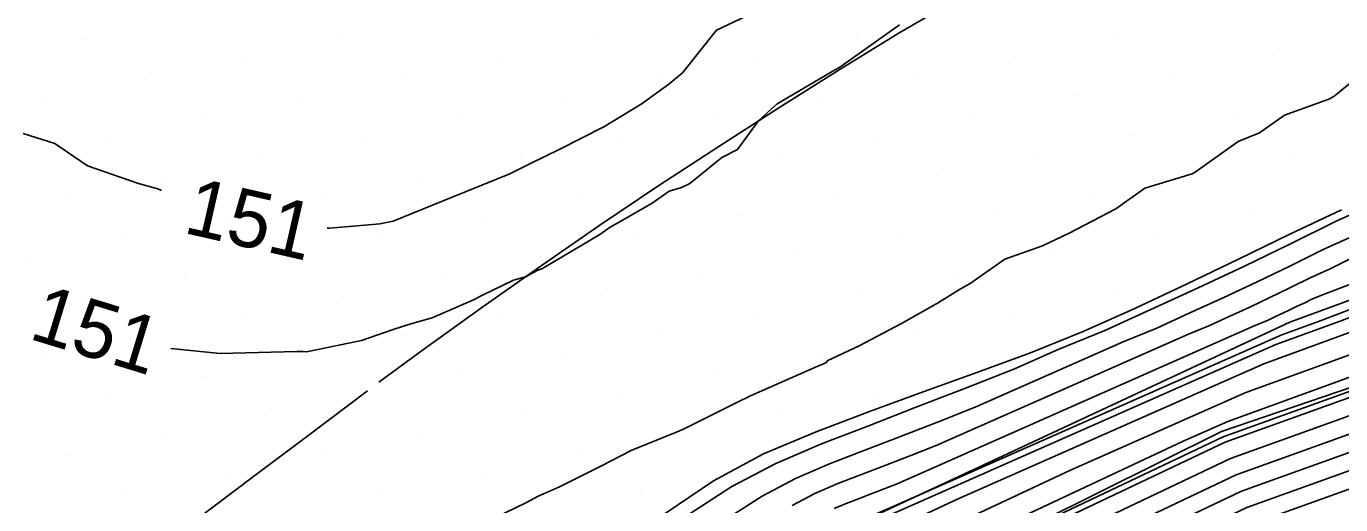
# Model space of a CAD drawing. Extents: x 2354170 to 2357230, y 866100 to 868290.
# Drawn here: x 2356033.88 to 2356079.95, y 866950.05 to 866966.81 of the extents above; entities that cross this region are included whole.
import ezdxf

# ---------------------------------------------------------------- set-up
doc = ezdxf.new("R2010")
doc.units = 0
for name, color, linetype in [('Default', 7, 'Continuous'), ('DTM Contours Major', 7, 'Continuous'), ('DTM Contours Minor', 7, 'Continuous'), ('DTM Contours Minor Text', 7, 'Continuous'), ('Exist DTM Breakline', 7, 'Continuous'), ('Exist DTM Scan Elevation Point', 7, 'Continuous'), ('Exist Roads EOP', 7, 'Continuous'), ('PH Exist DTM Breakline', 7, 'Continuous')]:
    doc.layers.add(name, color=color, linetype=linetype)

msp = doc.modelspace()

# ---------------------------------------------------------------- linework, layer by layer
at = {"layer": 'Default'}
for points in [[(2356064.48, 866966.858), (2356064.037, 866966.538), (2356062.43, 866965.401), (2356062.334, 866965.341), (2356062.266, 866965.299), (2356060.194, 866964.091), (2356059.998, 866963.913), (2356059.53, 866963.489), (2356058.81, 866962.49), (2356058.258, 866962.216), (2356057.136, 866961.299), (2356056.838, 866961.16), (2356056.415, 866961.027), (2356055.815, 866960.606), (2356054.308, 866959.75), (2356053.983, 866959.509), (2356052.035, 866958.364), (2356051.945, 866958.316), (2356051.802, 866958.269), (2356051.374, 866958.036), (2356050.952, 866957.92), (2356049.869, 866957.386), (2356049.552, 866957.226), (2356048.103, 866956.601), (2356047.352, 866956.389), (2356046.74, 866956.186), (2356045.626, 866955.807), (2356043.701, 866955.402), (2356043.576, 866955.414), (2356043.365, 866955.421), (2356040.67, 866955.352), (2356038.944, 866955.518)], [(2356081.197, 866965.571), (2356079.704, 866964.353), (2356079.533, 866964.254), (2356077.972, 866963.69), (2356077.098, 866963.08), (2356076.354, 866962.777), (2356074.845, 866961.698), (2356074.741, 866961.642), (2356073.079, 866961.141), (2356072.07, 866960.411), (2356070.431, 866959.558), (2356069.49, 866959.12), (2356068.174, 866958.651), (2356066.958, 866957.798), (2356066.588, 866957.592), (2356065.814, 866957.11), (2356064.549, 866956.394), (2356063.073, 866955.617), (2356061.97, 866955.102), (2356061.907, 866955.021), (2356061.624, 866954.906), (2356061.247, 866954.737), (2356059.289, 866953.878), (2356058.734, 866953.606), (2356056.894, 866952.689), (2356056.769, 866952.643), (2356056.688, 866952.602), (2356055.104, 866951.96), (2356053.994, 866951.387), (2356052.562, 866950.673), (2356051.825, 866950.345), (2356051.386, 866950.114), (2356049.621, 866949.269)], [(2356121.205, 866963.875), (2356118.314, 866964.113), (2356110.26, 866964.466), (2356106.926, 866963.867), (2356103.802, 866962.972), (2356099.008, 866962.096), (2356095.709, 866961.21), (2356090.928, 866959.298), (2356083.709, 866956.551), (2356076.624, 866953.976), (2356070.473, 866951.262), (2356065.247, 866948.811), (2356063.218, 866948.112), (2356054.86, 866943.131), (2356053.591, 866942.264), (2356053.281, 866942.146), (2356052.908, 866941.913), (2356041.092, 866933.727), (2356040.369, 866933.214), (2356038.785, 866932.016), (2356022.767, 866920.403)], [(2356122.613, 866963.096), (2356117.654, 866963.505), (2356111.54, 866963.773), (2356106.814, 866962.923), (2356104.54, 866962.272), (2356098.103, 866961.096), (2356095.899, 866960.504), (2356088.903, 866957.705), (2356085.977, 866956.592), (2356075.992, 866952.964), (2356074.401, 866952.262), (2356066.454, 866948.535), (2356063.367, 866947.471), (2356057.343, 866943.881), (2356053.923, 866941.545), (2356053.088, 866941.228), (2356052.082, 866940.6), (2356042.649, 866934.065), (2356040.938, 866932.85), (2356037.192, 866930.017), (2356022.503, 866919.368)], [(2356093.335, 866962.768), (2356079.189, 866957.36), (2356078.94, 866957.249), (2356078.671, 866957.115), (2356078.422, 866957.003), (2356078.168, 866956.876), (2356077.917, 866956.755), (2356077.663, 866956.637), (2356077.403, 866956.518), (2356077.151, 866956.403), (2356076.894, 866956.298), (2356064.404, 866950.786), (2356063.941, 866950.603), (2356063.488, 866950.429), (2356063.048, 866950.258), (2356062.617, 866950.093), (2356062.196, 866949.912)], [(2356094.98, 866962.482), (2356079.171, 866956.468), (2356077.888, 866956.001), (2356065.264, 866950.43), (2356063.04, 866949.448), (2356063.006, 866949.435), (2356062.972, 866949.422), (2356062.94, 866949.409), (2356062.908, 866949.397), (2356062.877, 866949.384), (2356062.846, 866949.368), (2356062.817, 866949.349), (2356054.082, 866944.359), (2356053.703, 866944.096), (2356053.32, 866943.824), (2356053.076, 866943.639), (2356053.064, 866943.631), (2356051.853, 866942.758), (2356050.593, 866941.827), (2356040.548, 866934.865), (2356039.402, 866934.021), (2356038.214, 866933.141), (2356036.834, 866932.186), (2356023.602, 866922.552)], [(2356145.415, 866955.859), (2356129.003, 866959.27), (2356128.78, 866959.345), (2356115.95, 866960.598), (2356115.056, 866960.516), (2356106.908, 866959.218), (2356098.222, 866957.799), (2356096.273, 866957.336), (2356088.406, 866954.425), (2356086.022, 866953.313), (2356076.661, 866949.949), (2356069.783, 866946.683), (2356065.737, 866945.109), (2356064.317, 866944.388), (2356063.267, 866943.782), (2356055.456, 866938.426), (2356052.129, 866936.638), (2356052.125, 866936.636), (2356052.113, 866936.629), (2356049.482, 866935.08), (2356048.871, 866934.656), (2356043.378, 866930.761), (2356030.311, 866920.852)], [(2356081.378, 866960.696), (2356079.792, 866959.983), (2356078.168, 866959.173), (2356076.57, 866958.404), (2356074.948, 866957.647), (2356073.291, 866956.89), (2356071.68, 866956.156), (2356070.043, 866955.483), (2356068.495, 866954.801), (2356066.744, 866954.109), (2356065.035, 866953.452), (2356063.371, 866952.803), (2356061.744, 866952.18), (2356060.154, 866951.499), (2356058.608, 866950.684), (2356057.107, 866949.715)], [(2356163.94, 866949.117), (2356163.918, 866949.131), (2356145.818, 866955.196), (2356145.044, 866955.31), (2356129.03, 866958.638), (2356128.335, 866958.873), (2356116.155, 866960.062), (2356114.776, 866959.936), (2356107.078, 866958.71), (2356098.871, 866957.369), (2356096.27, 866956.75), (2356088.61, 866953.917), (2356085.674, 866952.547), (2356076.852, 866949.377), (2356070.37, 866946.299), (2356066.557, 866944.815), (2356064.55, 866943.797), (2356063.067, 866942.94), (2356055.733, 866937.912), (2356052.603, 866936.229), (2356050.124, 866934.77), (2356048.925, 866933.938), (2356043.702, 866930.234), (2356031.275, 866920.811)], [(2356080.475, 866959.502), (2356079.335, 866958.99), (2356078.168, 866958.408), (2356077.019, 866957.854), (2356075.853, 866957.31), (2356074.662, 866956.766), (2356073.504, 866956.238), (2356072.327, 866955.755), (2356067.132, 866953.463), (2356065.81, 866952.94), (2356064.519, 866952.444), (2356063.263, 866951.955), (2356062.035, 866951.484), (2356060.834, 866950.97), (2356059.668, 866950.355), (2356058.534, 866949.623)], [(2356096.278, 866958.506), (2356087.997, 866955.442), (2356086.717, 866954.845), (2356076.279, 866951.094), (2356068.608, 866947.451), (2356064.096, 866945.696), (2356063.85, 866945.571), (2356063.669, 866945.466), (2356054.903, 866939.456), (2356054.439, 866939.206), (2356052.51, 866938.473), (2356049.605, 866936.662), (2356047.321, 866935.079), (2356042.647, 866931.76), (2356032.413, 866924.02)], [(2356080.324, 866958.684), (2356079.573, 866958.309), (2356078.879, 866957.996), (2356078.168, 866957.642), (2356077.468, 866957.305), (2356076.758, 866956.973), (2356076.033, 866956.642), (2356075.327, 866956.321), (2356074.611, 866956.026), (2356065.768, 866952.124), (2356064.875, 866951.772), (2356064.004, 866951.437), (2356063.155, 866951.106), (2356062.326, 866950.788), (2356061.515, 866950.441), (2356060.727, 866950.026)], [(2356096.276, 866957.921), (2356088.201, 866954.933), (2356086.369, 866954.079), (2356076.47, 866950.521), (2356069.195, 866947.067), (2356064.916, 866945.402), (2356064.083, 866944.98), (2356063.468, 866944.624), (2356055.18, 866938.941), (2356053.284, 866937.922), (2356052.318, 866937.555), (2356048.944, 866935.452), (2356048.84, 866935.39), (2356048.816, 866935.373), (2356043.054, 866931.289), (2356035.939, 866925.893), (2356030.82, 866922.021), (2356028.97, 866920.68), (2356014.377, 866909.494), (2356013.63, 866908.967), (2356010.885, 866907.316)], [(2356081.44, 866956.509), (2356077.256, 866954.989), (2356066.545, 866950.261), (2356064.041, 866949.087), (2356063.069, 866948.752), (2356056.335, 866944.739), (2356053.595, 866943.174), (2356053.484, 866943.097), (2356053.373, 866943.018), (2356053.302, 866942.964), (2356053.299, 866942.962), (2356052.946, 866942.708), (2356052.58, 866942.438), (2356040.077, 866933.772), (2356039.836, 866933.594), (2356039.585, 866933.408), (2356039.294, 866933.207), (2356022.352, 866920.871)], [(2356059.838, 866944.639), (2356063.517, 866946.831), (2356066.567, 866947.882), (2356067.433, 866948.22), (2356075.896, 866952.238), (2356087.412, 866956.377), (2356087.588, 866956.459)], [(2356025.737, 866920.024), (2356034.006, 866926.019), (2356042.077, 866932.123), (2356045.764, 866934.741), (2356050.431, 866937.975), (2356052.703, 866939.391), (2356054.588, 866940.108), (2356062.309, 866945.382), (2356063.666, 866946.191), (2356064.787, 866946.577), (2356068.021, 866947.836), (2356076.087, 866951.666), (2356087.064, 866955.611), (2356087.792, 866955.95)]]:
    msp.add_lwpolyline(points, dxfattribs=at)
at = {"layer": 'DTM Contours Major'}
msp.add_lwpolyline([(2356080.475, 866959.502), (2356079.335, 866958.99), (2356078.168, 866958.408), (2356077.019, 866957.854), (2356075.853, 866957.31), (2356074.662, 866956.766), (2356073.504, 866956.238), (2356072.327, 866955.755), (2356067.132, 866953.463), (2356065.81, 866952.94), (2356064.519, 866952.444), (2356063.263, 866951.955), (2356062.035, 866951.484), (2356060.834, 866950.97), (2356059.668, 866950.355), (2356058.534, 866949.623)], dxfattribs=at)
at = {"layer": 'DTM Contours Minor'}
for points in [[(2356060.144, 866967.649), (2356058.07, 866966.676), (2356056.881, 866965.18), (2356056.404, 866964.781), (2356055.433, 866964.074), (2356054.126, 866963.29), (2356052.573, 866962.499), (2356051.546, 866961.999), (2356050.827, 866961.642), (2356048.8, 866960.818), (2356046.733, 866959.986), (2356046.272, 866959.893), (2356045.747, 866959.841), (2356044.501, 866959.731), (2356044.421, 866959.733)], [(2356123.552, 866962.576), (2356117.214, 866963.1), (2356112.393, 866963.31), (2356106.739, 866962.294), (2356105.031, 866961.806), (2356097.499, 866960.429), (2356096.026, 866960.033), (2356087.552, 866956.644), (2356087.489, 866956.62), (2356087.007, 866956.445), (2356075.832, 866952.429), (2356067.238, 866948.348), (2356067.16, 866948.317), (2356063.467, 866947.044), (2356058.998, 866944.382), (2356054.145, 866941.066), (2356052.96, 866940.616), (2356051.532, 866939.725), (2356043.687, 866934.291), (2356041.318, 866932.608), (2356036.13, 866928.684), (2356023.581, 866919.587)], [(2356038.614, 866961.057), (2356038.488, 866961.115), (2356037.812, 866961.297), (2356036.022, 866961.919), (2356034.875, 866962.707), (2356033.77, 866963.047)], [(2356094.304, 866961.952), (2356079.928, 866956.481), (2356077.677, 866955.664), (2356063.926, 866949.595), (2356063.237, 866949.271), (2356062.969, 866949.179), (2356061.115, 866948.074), (2356053.919, 866943.964), (2356053.63, 866943.763), (2356053.338, 866943.555), (2356053.151, 866943.414), (2356053.142, 866943.408), (2356052.218, 866942.741), (2356051.255, 866942.031), (2356040.391, 866934.501), (2356040.235, 866934.386)], [(2356096.276, 866957.921), (2356088.201, 866954.933), (2356086.369, 866954.079), (2356076.47, 866950.521), (2356069.195, 866947.067), (2356064.916, 866945.402), (2356064.083, 866944.98), (2356063.468, 866944.624), (2356055.18, 866938.941), (2356053.284, 866937.922), (2356052.318, 866937.555), (2356048.944, 866935.452), (2356048.84, 866935.39), (2356048.816, 866935.373), (2356043.054, 866931.289), (2356035.939, 866925.893), (2356030.82, 866922.021)]]:
    msp.add_lwpolyline(points, dxfattribs=at)
at = {"layer": 'Exist DTM Breakline'}
for points in [[(2356046.236, 866954.339), (2356047.845, 866955.526), (2356049.875, 866956.984), (2356051.921, 866958.42), (2356053.981, 866959.838), (2356056.054, 866961.235), (2356058.147, 866962.601), (2356060.251, 866963.952), (2356062.367, 866965.284), (2356064.499, 866966.588), (2356066.661, 866967.845)], [(2356045.833, 866954.041), (2356043.836, 866952.537), (2356041.839, 866951.033), (2356039.842, 866949.529), (2356037.845, 866948.025), (2356035.86, 866946.506), (2356033.874, 866944.987)]]:
    msp.add_lwpolyline(points, dxfattribs=at)
at = {"layer": 'Exist DTM Scan Elevation Point'}
for p, q in [((2356035.941, 866966.328), (2356035.941, 866966.328)), ((2356044.955, 866966.36), (2356044.955, 866966.36)), ((2356053.969, 866966.391), (2356053.969, 866966.391)), ((2356062.983, 866966.423), (2356062.983, 866966.423)), ((2356071.997, 866966.455), (2356071.997, 866966.455)), ((2356041.491, 866965.654), (2356041.491, 866965.654)), ((2356050.504, 866965.686), (2356050.504, 866965.686)), ((2356059.518, 866965.718), (2356059.518, 866965.718)), ((2356068.532, 866965.749), (2356068.532, 866965.749)), ((2356077.546, 866965.781), (2356077.546, 866965.781)), ((2356038.026, 866964.949), (2356038.026, 866964.949)), ((2356047.04, 866964.98), (2356047.04, 866964.98)), ((2356056.054, 866965.012), (2356056.054, 866965.012)), ((2356065.068, 866965.044), (2356065.068, 866965.044)), ((2356074.081, 866965.075), (2356074.081, 866965.075)), ((2356034.562, 866964.243), (2356034.562, 866964.243)), ((2356043.576, 866964.275), (2356043.576, 866964.275)), ((2356052.589, 866964.306), (2356052.589, 866964.306)), ((2356061.603, 866964.338), (2356061.603, 866964.338)), ((2356070.617, 866964.37), (2356070.617, 866964.37)), ((2356079.631, 866964.402), (2356079.631, 866964.402)), ((2356040.111, 866963.569), (2356040.111, 866963.569)), ((2356049.125, 866963.601), (2356049.125, 866963.601)), ((2356058.139, 866963.633), (2356058.139, 866963.633)), ((2356067.153, 866963.664), (2356067.153, 866963.664)), ((2356076.166, 866963.696), (2356076.166, 866963.696)), ((2356036.647, 866962.864), (2356036.647, 866962.864)), ((2356045.661, 866962.895), (2356045.661, 866962.895)), ((2356054.674, 866962.927), (2356054.674, 866962.927)), ((2356063.688, 866962.959), (2356063.688, 866962.959)), ((2356072.702, 866962.99), (2356072.702, 866962.99)), ((2356042.196, 866962.19), (2356042.196, 866962.19)), ((2356051.21, 866962.221), (2356051.21, 866962.221)), ((2356060.224, 866962.253), (2356060.224, 866962.253)), ((2356069.238, 866962.285), (2356069.238, 866962.285)), ((2356078.251, 866962.317), (2356078.251, 866962.317)), ((2356038.732, 866961.484), (2356038.732, 866961.484)), ((2356047.746, 866961.516), (2356047.746, 866961.516)), ((2356056.759, 866961.548), (2356056.759, 866961.548)), ((2356065.773, 866961.579), (2356065.773, 866961.579)), ((2356074.787, 866961.611), (2356074.787, 866961.611)), ((2356035.267, 866960.779), (2356035.267, 866960.779)), ((2356044.281, 866960.81), (2356044.281, 866960.81)), ((2356053.295, 866960.842), (2356053.295, 866960.842)), ((2356062.309, 866960.874), (2356062.309, 866960.874)), ((2356071.323, 866960.905), (2356071.323, 866960.905)), ((2356040.817, 866960.105), (2356040.817, 866960.105)), ((2356049.831, 866960.137), (2356049.831, 866960.137)), ((2356058.844, 866960.168), (2356058.844, 866960.168)), ((2356067.858, 866960.2), (2356067.858, 866960.2)), ((2356076.872, 866960.232), (2356076.872, 866960.232)), ((2356037.352, 866959.399), (2356037.352, 866959.399)), ((2356046.366, 866959.431), (2356046.366, 866959.431)), ((2356055.38, 866959.463), (2356055.38, 866959.463)), ((2356064.394, 866959.494), (2356064.394, 866959.494)), ((2356073.408, 866959.526), (2356073.408, 866959.526)), ((2356033.888, 866958.694), (2356033.888, 866958.694)), ((2356042.902, 866958.725), (2356042.902, 866958.725)), ((2356051.916, 866958.757), (2356051.916, 866958.757)), ((2356060.929, 866958.789), (2356060.929, 866958.789)), ((2356069.943, 866958.82), (2356069.943, 866958.82)), ((2356039.437, 866958.02), (2356039.437, 866958.02)), ((2356048.451, 866958.052), (2356048.451, 866958.052)), ((2356057.465, 866958.083), (2356057.465, 866958.083)), ((2356066.479, 866958.115), (2356066.479, 866958.115)), ((2356035.973, 866957.314), (2356035.973, 866957.314)), ((2356044.987, 866957.346), (2356044.987, 866957.346)), ((2356054.001, 866957.378), (2356054.001, 866957.378)), ((2356063.014, 866957.409), (2356063.014, 866957.409)), ((2356072.028, 866957.441), (2356072.028, 866957.441)), ((2356041.522, 866956.64), (2356041.522, 866956.64)), ((2356050.536, 866956.672), (2356050.536, 866956.672)), ((2356059.55, 866956.704), (2356059.55, 866956.704)), ((2356068.564, 866956.735), (2356068.564, 866956.735)), ((2356038.058, 866955.935), (2356038.058, 866955.935)), ((2356047.072, 866955.967), (2356047.072, 866955.967)), ((2356056.086, 866955.998), (2356056.086, 866955.998)), ((2356065.099, 866956.03), (2356065.099, 866956.03)), ((2356043.607, 866955.261), (2356043.607, 866955.261)), ((2356052.621, 866955.293), (2356052.621, 866955.293)), ((2356061.635, 866955.324), (2356061.635, 866955.324)), ((2356034.593, 866955.229), (2356034.593, 866955.229)), ((2356040.143, 866954.555), (2356040.143, 866954.555)), ((2356049.157, 866954.587), (2356049.157, 866954.587)), ((2356058.171, 866954.619), (2356058.171, 866954.619)), ((2356054.706, 866953.913), (2356054.706, 866953.913)), ((2356063.72, 866953.945), (2356063.72, 866953.945)), ((2356036.678, 866953.85), (2356036.678, 866953.85)), ((2356042.228, 866953.176), (2356042.228, 866953.176)), ((2356051.242, 866953.208), (2356051.242, 866953.208)), ((2356060.255, 866953.239), (2356060.255, 866953.239)), ((2356047.777, 866952.502), (2356047.777, 866952.502)), ((2356056.791, 866952.534), (2356056.791, 866952.534)), ((2356038.763, 866952.47), (2356038.763, 866952.47)), ((2356035.299, 866951.765), (2356035.299, 866951.765)), ((2356044.313, 866951.797), (2356044.313, 866951.797)), ((2356053.327, 866951.828), (2356053.327, 866951.828)), ((2356040.848, 866951.091), (2356040.848, 866951.091)), ((2356049.862, 866951.123), (2356049.862, 866951.123)), ((2356037.384, 866950.385), (2356037.384, 866950.385)), ((2356046.398, 866950.417), (2356046.398, 866950.417)), ((2356055.412, 866950.449), (2356055.412, 866950.449))]:
    msp.add_line(p, q, dxfattribs=at)
at = {"layer": 'Exist Roads EOP'}
msp.add_lwpolyline([(2356079.974, 866960.38), (2356078.168, 866959.52), (2356076.365, 866958.655), (2356074.561, 866957.791), (2356072.752, 866956.939), (2356070.926, 866956.122), (2356069.074, 866955.368), (2356067.198, 866954.676), (2356065.315, 866954), (2356063.436, 866953.315), (2356061.566, 866952.606), (2356059.721, 866951.835), (2356057.963, 866950.884), (2356056.305, 866949.766), (2356054.689, 866948.588), (2356053.086, 866947.392), (2356052.072, 866946.629)], dxfattribs=at)
at = {"layer": 'PH Exist DTM Breakline'}
for points in [[(2356384.294, 866842.9), (2356351.849, 866858.112), (2356314.144, 866877.054), (2356277.592, 866895.099), (2356247.669, 866910.694), (2356210.698, 866929.114), (2356175.042, 866947.21), (2356155.235, 866956.847), (2356144.425, 866960.035), (2356133.782, 866962.527), (2356119.237, 866964.963), (2356107.195, 866966.126), (2356101.65, 866965.014), (2356095.299, 866962.733), (2356078.168, 866956.449), (2356062.931, 866949.341), (2356053.395, 866942.688), (2356039.952, 866933.48), (2356021.008, 866919.065)], [(2355986.928, 866889.463), (2356000.056, 866898.819), (2356014.177, 866909.205), (2356029.902, 866920.869), (2356042.841, 866931.636), (2356048.814, 866935.403), (2356052.124, 866936.633), (2356054.813, 866939.622), (2356063.753, 866945.818), (2356067.218, 866948.36), (2356075.771, 866952.611), (2356087.523, 866956.621), (2356096.281, 866959.084), (2356106.514, 866960.399), (2356115.573, 866961.588), (2356128.99, 866959.568), (2356145.572, 866956.092), (2356163.972, 866949.167)]]:
    msp.add_lwpolyline(points, dxfattribs=at)

# ---------------------------------------------------------------- texts
at = {"layer": 'Default'}
msp.add_text('151', height=2, rotation=342.9924, dxfattribs=at).set_placement((2356033.923, 866955.878))
at = {"layer": 'DTM Contours Minor Text'}
msp.add_text('151', height=2, rotation=347.1566, dxfattribs=at).set_placement((2356039.343, 866959.582))

doc.saveas('drawing.dxf')
